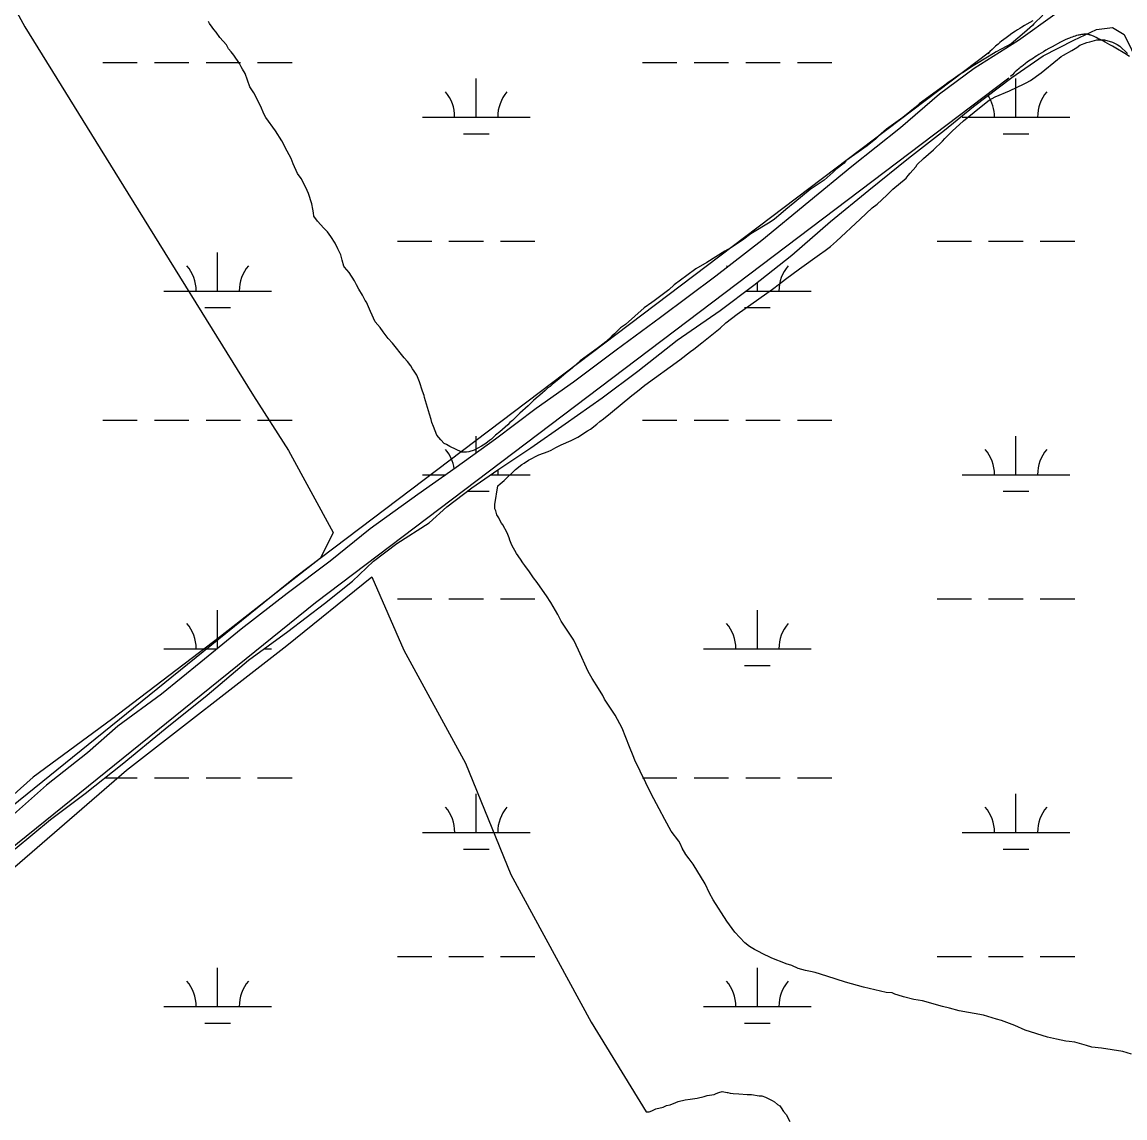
# Model space of a CAD drawing. Extents: x 3177185 to 3215018, y 812988 to 838321.
# Drawn here: x 3189536 to 3190561, y 824888 to 825908 of the extents above; entities that cross this region are included whole.
import ezdxf

# ---------------------------------------------------------------- set-up
doc = ezdxf.new("R2010")
doc.units = 0
for name, color, linetype in [('V-ROAD-CNTR', 7, 'Continuous'), ('V-SITE-VEGE', 7, 'Continuous'), ('V-WETL-SWMP', 7, 'Continuous')]:
    doc.layers.add(name, color=color, linetype=linetype)

msp = doc.modelspace()

# ---------------------------------------------------------------- linework, layer by layer
at = {"layer": 'V-ROAD-CNTR'}
for points in [[(3190475.6, 825908.9), (3190472.7, 825907.3), (3190470.1, 825905.8), (3190467.7, 825904.3), (3190465.5, 825902.9), (3190463.4, 825901.6), (3190461.4, 825900.4), (3190459.5, 825899.2), (3190456.2, 825896.9), (3190453.2, 825894.8), (3190450.7, 825893), (3190448.5, 825891.3), (3190446.6, 825889.8), (3190444.9, 825888.5), (3190443.4, 825887.2), (3190441, 825885.1), (3190439.1, 825883.4), (3190437.7, 825882.1), (3190435.6, 825880.2), (3190433.7, 825878.2)], [(3190513.6, 825894.2), (3190512.1, 825893.7), (3190510.9, 825893.2), (3190509.7, 825892.7), (3190508.6, 825892.3), (3190506.3, 825891.3), (3190504.4, 825890.4), (3190502.7, 825889.5), (3190501.2, 825888.8), (3190498.5, 825887.3), (3190496.5, 825886.3), (3190493.5, 825884.6), (3190490.5, 825882.9), (3190487.8, 825881.4), (3190485.4, 825880), (3190483.2, 825878.6), (3190481.2, 825877.4), (3190479.4, 825876.2), (3190477.7, 825875.2), (3190476.1, 825874.1), (3190473.2, 825872.2), (3190470.7, 825870.5), (3190468.6, 825868.9), (3190466.8, 825867.5), (3190465.3, 825866.3), (3190463.9, 825865.3), (3190462.8, 825864.3), (3190460.8, 825862.6), (3190459.3, 825861.2), (3190458.2, 825860.3), (3190456.6, 825858.7), (3190454.9, 825857)], [(3190565.6, 825875.7), (3190561, 825878.4), (3190552.8, 825883.3), (3190549.8, 825885.1), (3190547.1, 825886.6), (3190544.9, 825887.8), (3190542.9, 825888.9), (3190541.2, 825889.8), (3190538.2, 825891.4), (3190536, 825892.5), (3190534.4, 825893.2), (3190531.9, 825894.4), (3190529.6, 825895.4), (3190529.2, 825895.5), (3190528.9, 825895.6), (3190528.6, 825895.7), (3190528.2, 825895.8), (3190528, 825895.9), (3190527.2, 825896.1), (3190526.6, 825896.2), (3190525.9, 825896.3), (3190525.2, 825896.3), (3190524.5, 825896.3), (3190523.7, 825896.3), (3190523, 825896.3), (3190522.3, 825896.2), (3190521.5, 825896.1), (3190520.8, 825896), (3190520, 825895.9), (3190519.3, 825895.8), (3190518.5, 825895.6), (3190517.8, 825895.5), (3190516.3, 825895.1), (3190514.9, 825894.6), (3190513.3, 825894.1)], [(3190435.2, 825879.6), (3189789.9, 825391.2), (3189439.5, 825108.2)], [(3190453.3, 825855.6), (3189808.4, 825367.6), (3189458.4, 825084.9)]]:
    msp.add_lwpolyline(points, dxfattribs=at)
at = {"layer": 'V-SITE-VEGE'}
for p, q in [((3189781.9, 825327.9), (3189861, 825391.5)), ((3189861, 825391.5), (3189890.5, 825323.3)), ((3189632.6, 825211.7), (3189781.9, 825327.9)), ((3189890.5, 825323.3), (3189948.1, 825218.3)), ((3189948.1, 825218.3), (3189990.2, 825114.7)), ((3189503.8, 825100.3), (3189632.6, 825211.7)), ((3189990.2, 825114.7), (3190065, 824977.3)), ((3190065, 824977.3), (3190116, 824893.9)), ((3190156.8, 824905.9), (3190163.3, 824906.7)), ((3190163.3, 824906.7), (3190169.8, 824908.3)), ((3190169.8, 824908.3), (3190172.6, 824909.1)), ((3190172.6, 824909.1), (3190179.1, 824910.3)), ((3190179.1, 824910.3), (3190181.1, 824911.1)), ((3190181.1, 824911.1), (3190183.6, 824911.9)), ((3190183.6, 824911.9), (3190186.8, 824912.8)), ((3190186.8, 824912.8), (3190191.2, 824911.9)), ((3190191.2, 824911.9), (3190192.1, 824911.9)), ((3190192.1, 824911.9), (3190194.1, 824911.5)), ((3190194.1, 824911.5), (3190196.9, 824911.1)), ((3190196.9, 824911.1), (3190202.2, 824910.7)), ((3190202.2, 824910.7), (3190209.9, 824910.3)), ((3190209.9, 824910.3), (3190213.9, 824910.3)), ((3190213.9, 824910.3), (3190221.2, 824909)), ((3190221.2, 824909), (3190223.6, 824909)), ((3190223.6, 824909), (3190226.9, 824907.8)), ((3190226.9, 824907.8), (3190233.3, 824904.6)), ((3190121.2, 824895.1), (3190124.9, 824896.7)), ((3190124.9, 824896.7), (3190131.7, 824898.3)), ((3190131.7, 824898.3), (3190135, 824899.9)), ((3190135, 824899.9), (3190138.2, 824900.7)), ((3190138.2, 824900.7), (3190143.5, 824902.7)), ((3190143.5, 824902.7), (3190145.9, 824903.5)), ((3190145.9, 824903.5), (3190152.4, 824905.1)), ((3190152.4, 824905.1), (3190156.8, 824905.9)), ((3190233.3, 824904.6), (3190235.3, 824903.4)), ((3190235.3, 824903.4), (3190238.2, 824900.9)), ((3190238.2, 824900.9), (3190240.2, 824899.7)), ((3190240.2, 824899.7), (3190241.4, 824897.7)), ((3190241.4, 824897.7), (3190243.8, 824894.4)), ((3190116, 824893.9), (3190118.8, 824893.9)), ((3190118.8, 824893.9), (3190121.2, 824895.1)), ((3190243.8, 824894.4), (3190246.2, 824891.6)), ((3190246.2, 824891.6), (3190249.5, 824885.1))]:
    msp.add_line(p, q, dxfattribs=at)
for points in [[(3189429.2, 826103), (3189538.3, 825903.2), (3189634.1, 825748.6), (3189750.8, 825559.9), (3189783.4, 825509.1), (3189824.9, 825432.9), (3189813.2, 825409), (3189720.1, 825336), (3189618.9, 825259), (3189546, 825205.4), (3189465.6, 825133.6)], [(3190484.9, 825914.1), (3190476.4, 825906), (3190475.2, 825904.4), (3190467.9, 825898), (3190455.3, 825887.5), (3190441.5, 825879.8), (3190435, 825875.8), (3190420.1, 825866.9), (3190410.3, 825860.4), (3190407.9, 825859.2), (3190401.4, 825854.4), (3190396.6, 825851.2), (3190392.5, 825847.9), (3190383.6, 825841.5), (3190372.2, 825833), (3190370.2, 825831.8), (3190366.2, 825828.2), (3190354.8, 825818.9), (3190339.4, 825808), (3190332.1, 825801.5), (3190329.3, 825798.7), (3190326.4, 825796.7), (3190321.6, 825792.6), (3190301.7, 825778.5), (3190300.1, 825776.5), (3190292.4, 825770.4), (3190290, 825768), (3190281.5, 825760.7), (3190278.6, 825758.7), (3190268.5, 825751.9), (3190254.3, 825740.1), (3190245.8, 825733.3), (3190241.3, 825729.2), (3190235.3, 825724.4), (3190231.2, 825721.6), (3190213.4, 825710.7), (3190206.9, 825705.8), (3190202.8, 825703), (3190194.7, 825697.8), (3190189.1, 825694.5), (3190172.5, 825684.1), (3190162.3, 825678), (3190153.8, 825671.9), (3190142.1, 825663.1), (3190137.2, 825658.6), (3190123.4, 825648.5), (3190121.4, 825646.9), (3190114.1, 825641.7), (3190096.7, 825626.3), (3190092.2, 825623.1), (3190089.4, 825620.3), (3190086.6, 825617.8), (3190084.1, 825615.4), (3190078.4, 825610.2), (3190075.6, 825608.2), (3190071.6, 825604.9), (3190068.3, 825602.5), (3190054.5, 825592.4), (3190047.6, 825586), (3190044, 825583.1), (3190041.6, 825581.5), (3190034.7, 825575.5)], [(3190034.7, 825575.5), (3190028.6, 825570.6), (3190026.6, 825568.6), (3190024.5, 825567.4), (3190021.7, 825564.6), (3190019.7, 825562.9), (3190017.2, 825560.5), (3190013.6, 825557.7), (3190011.2, 825555.7), (3190006.3, 825550.8), (3189998.6, 825544), (3189991.7, 825537.1), (3189989.3, 825535.1), (3189987.3, 825533.1), (3189980, 825526.6), (3189975.9, 825523.4), (3189972.3, 825519.7), (3189970.2, 825518.5), (3189967, 825515.7), (3189962.9, 825513.3), (3189956.1, 825509.6), (3189951.2, 825508), (3189948.8, 825507.6), (3189944.7, 825507.6), (3189933.4, 825512.9), (3189930.2, 825514.6), (3189928.1, 825515.8), (3189924.9, 825519), (3189921.3, 825523.5), (3189918.1, 825531.6), (3189916.8, 825535.2), (3189916, 825538), (3189914.4, 825542.9), (3189910, 825558.3), (3189909.6, 825560.3), (3189908, 825564.4), (3189905.2, 825572.9), (3189902.8, 825579.3), (3189900.3, 825583), (3189898.7, 825585), (3189897.1, 825587.9), (3189893.9, 825591.9), (3189891.1, 825595.2), (3189880.2, 825608.9), (3189876.1, 825613.4), (3189871.3, 825619.5), (3189868.5, 825623.5), (3189864, 825628.8), (3189859.6, 825638.5), (3189856, 825647), (3189854.7, 825648.6), (3189852.3, 825653.5), (3189848.7, 825659.2), (3189846.7, 825663.2), (3189844.7, 825666.9), (3189839.8, 825674.6), (3189835.4, 825679.8), (3189835, 825680.6), (3189833.4, 825686.3), (3189832.2, 825691.2), (3189829.3, 825696.8), (3189826.9, 825702.1), (3189822.9, 825708.2), (3189819.7, 825712.6), (3189816.4, 825715.9), (3189810.4, 825722.4), (3189807.1, 825727.2), (3189806.7, 825730.1), (3189805.9, 825733.7), (3189805.1, 825738.6), (3189801.9, 825748.3), (3189799.5, 825753.9), (3189795.1, 825762), (3189791.8, 825766.9), (3189787.8, 825775.8), (3189785.8, 825780.7), (3189782.2, 825787.6), (3189777.3, 825797.3), (3189771.3, 825806.6), (3189762.4, 825818.8), (3189760.8, 825821.6), (3189757.2, 825829.7), (3189751.1, 825841.8), (3189747.5, 825847.5), (3189743, 825859.7), (3189740.6, 825863.7), (3189739.4, 825866.1), (3189737.8, 825869), (3189732.6, 825876.7), (3189730.1, 825879.9), (3189727.7, 825882.8), (3189725.7, 825886.4), (3189719.6, 825893.3), (3189716, 825898.2), (3189714, 825900.6), (3189712.4, 825903), (3189710, 825906.3), (3189709.1, 825908.3)], [(3189988.7, 825427.8), (3189986.7, 825432.7), (3189982.6, 825440), (3189981.4, 825441.6), (3189979.8, 825444.5), (3189979, 825446.5), (3189977, 825449.3), (3189976.2, 825453), (3189975.4, 825455), (3189975.4, 825459), (3189978.2, 825476.4), (3189980.3, 825478), (3189983.9, 825481.3), (3189994.5, 825491.4), (3190000.5, 825496.2), (3190002.6, 825497.4), (3190006.6, 825500.2), (3190016.3, 825505.1), (3190024.8, 825508.3), (3190027.7, 825509.5), (3190032.1, 825511.9), (3190037, 825514.3), (3190046.3, 825518.4), (3190052.4, 825521.6), (3190061.3, 825527.3), (3190064.1, 825528.9), (3190070.2, 825533.7), (3190073, 825536.1), (3190076.3, 825538.6), (3190082.8, 825543.8), (3190102.6, 825560.4), (3190107.9, 825564.4), (3190114.8, 825570), (3190147.2, 825593.5), (3190157.3, 825601.1), (3190160.2, 825603.5), (3190167.9, 825609.2), (3190184.9, 825622.9), (3190190.2, 825627.8), (3190200.7, 825635.8), (3190233.5, 825659.3), (3190240, 825664.1), (3190245.7, 825668.5), (3190258.6, 825678.2), (3190277.3, 825691.5), (3190282.6, 825695.2), (3190287.4, 825698.8), (3190293.1, 825703.7), (3190315, 825724.3), (3190326.3, 825734.8), (3190330.8, 825738.4), (3190339.7, 825746.5), (3190345.4, 825752.1), (3190357.9, 825762.6), (3190359.6, 825765), (3190361.6, 825767.1), (3190366.9, 825773.1), (3190368.1, 825775.1), (3190373.8, 825780.8), (3190383.1, 825788.9), (3190391.6, 825796.9), (3190393.6, 825799.4), (3190397.3, 825802.6), (3190400.9, 825806.6), (3190407.4, 825812.3), (3190411.1, 825815.9), (3190426, 825828), (3190435, 825834.9), (3190440.6, 825838.1), (3190454, 825843.8), (3190467.4, 825850.2), (3190469.4, 825851), (3190473.4, 825853.4), (3190483.2, 825860.3), (3190498.6, 825872.8), (3190500.2, 825874), (3190501.8, 825875.7), (3190504.2, 825876.9), (3190511.9, 825881.3), (3190516.4, 825884.1), (3190519.2, 825886.1), (3190525.7, 825888.6), (3190528.5, 825889.4), (3190535, 825891), (3190542.3, 825891), (3190549.6, 825888.9), (3190554, 825886.9), (3190556.5, 825885.3), (3190563.7, 825878.4)], [(3190567.2, 824947.6), (3190559.2, 824950.1), (3190539.3, 824953.4), (3190530.4, 824954.2), (3190525.6, 824955.8), (3190514.7, 824958.7), (3190509.4, 824959.5), (3190506.2, 824959.9), (3190497.7, 824961.5), (3190489.2, 824963.6), (3190468.6, 824970.1), (3190458.8, 824974.2), (3190446.3, 824979), (3190441.9, 824980.3), (3190429.7, 824983.9), (3190407.1, 824988), (3190398.2, 824990.5), (3190391.7, 824992.1), (3190373.1, 824997.4), (3190365, 824998.6), (3190355.3, 825001.1), (3190350.5, 825002.7), (3190347.2, 825003.5), (3190344.8, 825004.7), (3190339.1, 825005.1), (3190318.1, 825010), (3190301.5, 825014.5), (3190284.1, 825020.2), (3190273.2, 825023.5), (3190268.8, 825024.7), (3190264.3, 825025.5), (3190257.4, 825027.5), (3190251.4, 825030), (3190246.1, 825031.6), (3190242.5, 825033.2), (3190236, 825035.7), (3190232.4, 825037.3), (3190223.9, 825041.4), (3190221, 825043), (3190216.6, 825045), (3190212.1, 825047.9), (3190207.7, 825051.1), (3190198.4, 825061.2), (3190191.1, 825071.4), (3190178.2, 825091.2), (3190175, 825097.3), (3190171, 825106.2), (3190159.7, 825124.4), (3190156, 825129.3), (3190152.8, 825133.3), (3190149.6, 825139.4), (3190148, 825143.1), (3190146.4, 825145.9), (3190139.1, 825155.2), (3190133.5, 825165.8), (3190128.2, 825175.9), (3190120.6, 825189.7), (3190105.6, 825221.2), (3190104, 825225.3), (3190100.4, 825233.4), (3190093.6, 825250.8), (3190087.1, 825263), (3190077.4, 825278), (3190075.8, 825281.2), (3190071.8, 825287.7), (3190065.7, 825297), (3190062.1, 825303.5), (3190053.2, 825323.3), (3190048.8, 825332.6), (3190037.1, 825350.5), (3190033.9, 825356.5), (3190027.4, 825367.9), (3190023.4, 825374), (3190021.8, 825376), (3190014.5, 825386.5), (3190011.3, 825390.6), (3190007.6, 825396.2), (3190003.2, 825402.3), (3190001.2, 825404.8), (3189999.2, 825408), (3189995.5, 825413.3), (3189991.1, 825421), (3189989.1, 825425.8), (3189988.7, 825427.8)]]:
    msp.add_lwpolyline(points, dxfattribs=at)
at = {"layer": 'V-WETL-SWMP'}
for p, q in [((3189610.7, 825870), (3189642.7, 825870)), ((3189658.7, 825870), (3189690.7, 825870)), ((3189706.7, 825870), (3189738.7, 825870)), ((3189754.7, 825870), (3189786.7, 825870)), ((3190112.6, 825870), (3190144.6, 825870)), ((3190160.6, 825870), (3190192.6, 825870)), ((3190208.6, 825870), (3190240.6, 825870)), ((3190256.6, 825870), (3190288.6, 825870)), ((3189958, 825819.3), (3189958, 825855.3)), ((3190459.9, 825819.3), (3190459.9, 825855.3)), ((3189908, 825819.3), (3190008, 825819.3)), ((3190409.9, 825819.3), (3190509.9, 825819.3)), ((3189946, 825803.8), (3189970, 825803.8)), ((3190447.9, 825803.8), (3190471.9, 825803.8)), ((3189884.6, 825703.8), (3189916.6, 825703.8)), ((3189932.6, 825703.8), (3189964.6, 825703.8)), ((3189980.6, 825703.8), (3190012.6, 825703.8)), ((3190386.5, 825703.8), (3190418.5, 825703.8)), ((3190434.5, 825703.8), (3190466.5, 825703.8)), ((3190482.5, 825703.8), (3190514.5, 825703.8)), ((3189717.5, 825657.4), (3189717.5, 825693.4)), ((3190219.4, 825657.4), (3190219.4, 825665.7)), ((3189667.5, 825657.4), (3189767.5, 825657.4)), ((3190208.6, 825657.4), (3190269.4, 825657.4)), ((3189705.5, 825642), (3189729.5, 825642)), ((3190207.4, 825642), (3190231.4, 825642)), ((3189610.7, 825537.3), (3189642.7, 825537.3)), ((3189658.7, 825537.3), (3189690.7, 825537.3)), ((3189706.7, 825537.3), (3189738.7, 825537.3)), ((3189754.7, 825537.3), (3189786.7, 825537.3)), ((3190112.6, 825537.3), (3190144.6, 825537.3)), ((3190160.6, 825537.3), (3190192.6, 825537.3)), ((3190208.6, 825537.3), (3190240.6, 825537.3)), ((3190256.6, 825537.3), (3190288.6, 825537.3)), ((3189958, 825506.8), (3189958, 825522.6)), ((3190459.9, 825486.6), (3190459.9, 825522.6)), ((3189908, 825486.6), (3189929.7, 825486.6)), ((3189971.3, 825486.6), (3190008, 825486.6)), ((3190409.9, 825486.6), (3190509.9, 825486.6)), ((3189949.7, 825471.2), (3189970, 825471.2)), ((3190447.9, 825471.2), (3190471.9, 825471.2)), ((3189884.6, 825371.2), (3189916.6, 825371.2)), ((3189932.6, 825371.2), (3189964.6, 825371.2)), ((3189980.6, 825371.2), (3190012.6, 825371.2)), ((3190386.5, 825371.2), (3190418.5, 825371.2)), ((3190434.5, 825371.2), (3190466.5, 825371.2)), ((3190482.5, 825371.2), (3190514.5, 825371.2)), ((3189717.5, 825325.1), (3189717.5, 825360.7)), ((3190219.4, 825324.7), (3190219.4, 825360.7)), ((3189667.5, 825324.7), (3189717, 825324.7)), ((3189760.6, 825324.7), (3189767.5, 825324.7)), ((3190169.4, 825324.7), (3190269.4, 825324.7)), ((3190207.4, 825309.3), (3190231.4, 825309.3)), ((3189612.7, 825204.7), (3189642.7, 825204.7)), ((3189658.7, 825204.7), (3189690.7, 825204.7)), ((3189706.7, 825204.7), (3189738.7, 825204.7)), ((3189754.7, 825204.7), (3189786.7, 825204.7)), ((3190112.6, 825204.7), (3190144.6, 825204.7)), ((3190160.6, 825204.7), (3190192.6, 825204.7)), ((3190208.6, 825204.7), (3190240.6, 825204.7)), ((3190256.6, 825204.7), (3190288.6, 825204.7)), ((3189958, 825153.9), (3189958, 825189.9)), ((3190459.9, 825153.9), (3190459.9, 825189.9)), ((3189908, 825153.9), (3190008, 825153.9)), ((3190409.9, 825153.9), (3190509.9, 825153.9)), ((3189946, 825138.5), (3189970, 825138.5)), ((3190447.9, 825138.5), (3190471.9, 825138.5)), ((3189884.6, 825038.5), (3189916.6, 825038.5)), ((3189932.6, 825038.5), (3189964.6, 825038.5)), ((3189980.6, 825038.5), (3190012.6, 825038.5)), ((3190386.5, 825038.5), (3190418.5, 825038.5)), ((3190434.5, 825038.5), (3190466.5, 825038.5)), ((3190482.5, 825038.5), (3190514.5, 825038.5)), ((3189717.5, 824992.1), (3189717.5, 825028.1)), ((3190219.4, 824992.1), (3190219.4, 825028.1)), ((3189667.5, 824992.1), (3189767.5, 824992.1)), ((3190169.4, 824992.1), (3190269.4, 824992.1)), ((3189705.5, 824976.6), (3189729.5, 824976.6)), ((3190207.4, 824976.6), (3190231.4, 824976.6))]:
    msp.add_line(p, q, dxfattribs=at)
for points in [[(3190496, 825914.6), (3190462.3, 825890.5), (3190420.9, 825864.6), (3190388.7, 825840.6), (3190352.4, 825809.4), (3190307.4, 825773.2), (3190267.2, 825740.3), (3190223.5, 825704.6), (3190180.7, 825671.3)], [(3189930.6, 825456.8), (3189953.9, 825474.3), (3189978, 825491.3), (3190008.7, 825511.6), (3190040.8, 825533.8), (3190075.1, 825558.1), (3190108.1, 825582.8), (3190144.8, 825611.9), (3190184.7, 825639.4), (3190216.1, 825663), (3190251.5, 825690.9), (3190287.4, 825722), (3190323.1, 825751.4), (3190360.1, 825781.2), (3190393.4, 825807), (3190420.4, 825829), (3190456.1, 825856.2), (3190485.1, 825876.3), (3190513.6, 825890.8), (3190534.7, 825900.7), (3190549.7, 825902.6), (3190560.5, 825896.1), (3190573.9, 825868.7)], [(3190180.7, 825671.3), (3190129.3, 825632.8), (3190088.2, 825602.5), (3190048.4, 825572.8), (3190013.8, 825548.2), (3189976, 825519.8), (3189939.2, 825493.3), (3189903.7, 825468.1), (3189859.4, 825436.2), (3189822, 825406.1), (3189782.3, 825376.2), (3189739.3, 825343.1), (3189701.9, 825312.2), (3189665.2, 825282.6), (3189624.6, 825252.9), (3189596.4, 825227.9), (3189558.2, 825197.8), (3189527.5, 825170.5)], [(3189529.3, 825138.6), (3189562.2, 825165.9), (3189594.4, 825190), (3189628.7, 825217.5), (3189668.7, 825250.3), (3189707.6, 825281.7), (3189746.2, 825314.2), (3189782.8, 825340.9), (3189816.9, 825366.7), (3189842.9, 825387.7), (3189862.4, 825406.2), (3189884.1, 825422.6), (3189914.1, 825441.8), (3189930.6, 825456.8)]]:
    msp.add_lwpolyline(points, dxfattribs=at)
for centre, start, end in [((3189902.7, 825819.7), 359.2282, 40.7718), ((3190013.2, 825819.7), 139.2282, 180.7718), ((3190515.2, 825819.7), 139.2282, 180.7718), ((3190404.7, 825819.7), 359.2282, 33.8722), ((3189662.3, 825657.9), 359.2282, 40.7718), ((3189772.8, 825657.9), 139.2282, 180.7718), ((3190164.2, 825657.9), 38.6087, 40.7718), ((3190274.7, 825657.9), 139.2282, 180.7718), ((3189902.7, 825487.1), 8.3639, 40.7718), ((3190404.7, 825487.1), 359.2282, 40.7718), ((3190515.2, 825487.1), 139.2282, 180.7718), ((3190013.2, 825487.1), 172.7617, 180.7718), ((3189662.3, 825325.2), 359.2282, 40.7718), ((3190164.2, 825325.2), 359.2282, 40.7718), ((3190274.7, 825325.2), 139.2282, 180.7718), ((3189902.8, 825154.4), 359.2282, 40.7718), ((3190013.2, 825154.4), 139.2282, 180.7718), ((3190404.7, 825154.4), 359.2282, 40.7718), ((3190515.2, 825154.4), 139.2282, 180.7718), ((3189662.3, 824992.5), 359.2282, 40.7718), ((3189772.8, 824992.5), 139.2282, 180.7718), ((3190164.2, 824992.5), 359.2282, 40.7718), ((3190274.7, 824992.5), 139.2282, 180.7718)]:
    msp.add_arc(centre, 35.2, start, end, dxfattribs=at)

doc.saveas('drawing.dxf')
